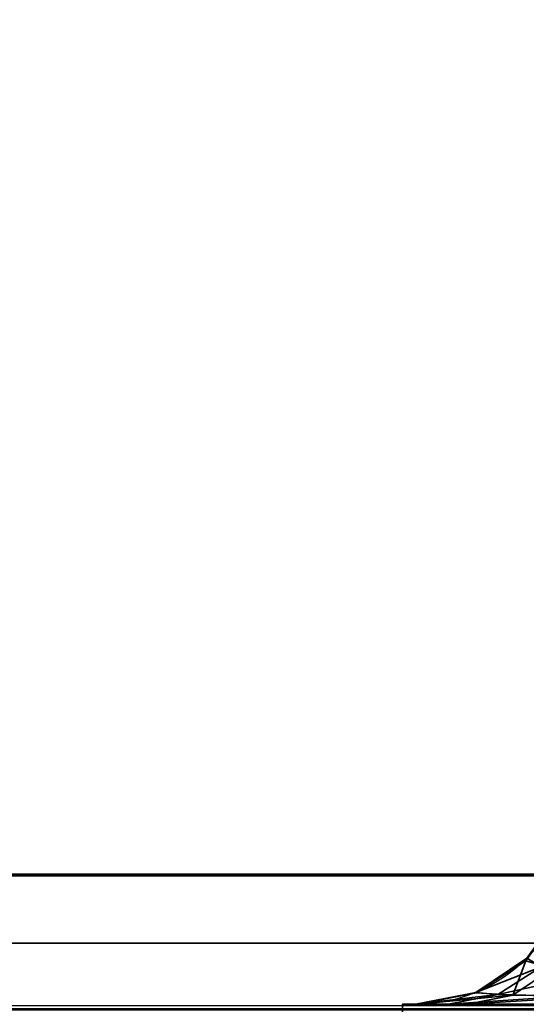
# Model space of a CAD drawing. Header units: millimetres. Extents: x -527 to 5177, y -116 to 161.
# Tile 997 of 1056: x 3995.89 to 3998.15, y -26.8 to -22.41. Entities that reach past the tile are written whole.
import ezdxf

# ---------------------------------------------------------------- set-up
doc = ezdxf.new("R2010")
doc.units = ezdxf.units.MM
doc.layers.add('152', color=7, linetype='Continuous', true_color=0xffffff)

# ---------------------------------------------------------------- blocks, each defined once
blk = doc.blocks.new('UG_SURFACE_309')
at = {"layer": '152', "color": 252, "linetype": 'Continuous', "lineweight": 35}
for points in [[(3970, -9.3, 2075.2499), (3970, -26.22, 2075.2499), (5030.0002, -26.22, 2075.2499), (5030.0002, -9.3, 2075.2499)], [(3971.4999, -9.3, 2073.75), (5028.5001, -9.3, 2073.75), (5028.5001, -26.22, 2073.75), (3971.4999, -26.22, 2073.75)], [(5030.0002, -26.22, 2075.2499), (3970, -26.22, 2075.2499), (3970.0592, -26.8209, 2075.1908)], [(5029.9406, -26.8209, 2075.1908), (5030.0002, -26.22, 2075.2499), (3970.0592, -26.8209, 2075.1908)], [(3971.4999, -26.22, 2073.75), (5028.5001, -26.22, 2073.75), (5028.4696, -26.5282, 2073.7197)], [(3971.5304, -26.5282, 2073.7197), (3971.4999, -26.22, 2073.75), (5028.4696, -26.5282, 2073.7197)], [(5028.4696, -26.5282, 2073.7197), (5028.3799, -26.8246, 2073.6296), (3971.6203, -26.8246, 2073.6296), (3971.5304, -26.5282, 2073.7197)]]:
    blk.add_3dface(points, dxfattribs=at)
blk = doc.blocks.new('UG_SURFACE_377')
at = {"layer": '152', "color": 252, "linetype": 'Continuous', "lineweight": 35}
for points in [[(3998.2688, -26.6409, 1006.0325), (3998.1506, -26.6058, 1006.4929), (3998.3032, -26.3891, 1006.5109)], [(3998.3032, -26.3891, 1006.5109), (3998.1506, -26.6058, 1006.4929), (3998.1539, -26.595, 1006.6233)], [(3998.2178, -26.6324, 1163.8515), (3998.1539, -26.595, 1163.3767), (3997.927, -26.7467, 1163.3767)], [(3997.927, -26.7467, 1006.6233), (3997.927, -26.7467, 1163.3767), (3998.1539, -26.595, 1163.3767), (3998.1539, -26.595, 1006.6233)], [(3997.927, -26.7467, 1006.6233), (3998.1539, -26.595, 1006.6233), (3998.1506, -26.6058, 1006.4929)], [(3998.1506, -26.6058, 1006.4929), (3997.9289, -26.7496, 1006.4666), (3997.927, -26.7467, 1006.6233)], [(3997.927, -26.7467, 1163.3767), (3998.0254, -26.7568, 1163.9413), (3998.2178, -26.6324, 1163.8515)], [(3998.0917, -26.759, 1005.9229), (3997.9289, -26.7496, 1006.4666), (3998.1506, -26.6058, 1006.4929)], [(3998.4648, -26.6593, 1164.2305), (3998.2178, -26.6324, 1163.8515), (3998.0254, -26.7568, 1163.9413)], [(3998.1506, -26.6058, 1006.4929), (3998.2688, -26.6409, 1006.0325), (3998.0917, -26.759, 1005.9229)], [(3998.0254, -26.7568, 1163.9413), (3998.3368, -26.7639, 1164.3829), (3998.4648, -26.6593, 1164.2305)], [(3998.446, -26.7652, 1005.531), (3998.0917, -26.759, 1005.9229), (3998.2688, -26.6409, 1006.0325)], [(3998.0254, -26.7568, 1163.9413), (3997.927, -26.7467, 1163.3767), (3997.659, -26.8, 1163.3767)], [(3997.659, -26.8, 1006.6233), (3997.659, -26.8, 1163.3767), (3997.927, -26.7467, 1163.3767), (3997.927, -26.7467, 1006.6233)], [(3997.659, -26.8, 1006.6233), (3997.927, -26.7467, 1006.6233), (3997.9289, -26.7496, 1006.4666)], [(3997.9289, -26.7496, 1006.4666), (3997.6699, -26.8, 1006.436), (3997.659, -26.8, 1006.6233)], [(3997.659, -26.8, 1163.3767), (3997.8058, -26.8, 1164.0437), (3998.0254, -26.7568, 1163.9413)], [(3997.6699, -26.8, 1006.436), (3997.9289, -26.7496, 1006.4666), (3998.0917, -26.759, 1005.9229)], [(3998.0917, -26.759, 1005.9229), (3997.8909, -26.8, 1005.7988), (3997.6699, -26.8, 1006.436)], [(3998.3368, -26.7639, 1164.3829), (3998.0254, -26.7568, 1163.9413), (3997.8058, -26.8, 1164.0437)], [(3997.8058, -26.8, 1164.0437), (3998.1942, -26.8, 1164.5529), (3998.3368, -26.7639, 1164.3829)], [(3997.8909, -26.8, 1005.7988), (3998.0917, -26.759, 1005.9229), (3998.446, -26.7652, 1005.531)], [(3998.446, -26.7652, 1005.531), (3998.3265, -26.8, 1005.3487), (3997.8909, -26.8, 1005.7988)], [(3997.6001, -26.8, 980), (3997.6001, -26.8, 1165), (3997.659, -26.8, 1006.6233)], [(3997.659, -26.8, 1006.6233), (3997.6699, -26.8, 1006.436), (3997.6001, -26.8, 980)], [(3997.6699, -26.8, 1006.436), (3997.8909, -26.8, 1005.7988), (3997.6001, -26.8, 980)], [(3997.6001, -26.8, 1165), (3997.659, -26.8, 1163.3767), (3997.659, -26.8, 1006.6233)], [(3997.6001, -26.8, 1165), (3999.0001, -26.8, 1165), (3998.5943, -26.8, 1164.7875)], [(3997.6001, -26.8, 980), (3998.3265, -26.8, 1005.3487), (3998.5943, -26.8, 1005.2124)], [(3997.6001, -26.8, 1165), (3997.8058, -26.8, 1164.0437), (3997.659, -26.8, 1163.3767)], [(3998.5943, -26.8, 1164.7875), (3998.1942, -26.8, 1164.5529), (3997.6001, -26.8, 1165)], [(3997.6001, -26.8, 980), (3997.8909, -26.8, 1005.7988), (3998.3265, -26.8, 1005.3487)], [(3998.1942, -26.8, 1164.5529), (3997.8058, -26.8, 1164.0437), (3997.6001, -26.8, 1165)], [(3998.5943, -26.8, 1005.2124), (4018.0202, -26.8, 997.9088), (4018.0202, -26.8, 980), (3997.6001, -26.8, 980)], [(3997.6001, -27.5, 1165), (3997.6001, -26.8, 1165), (3997.6001, -26.8, 980), (3997.6001, -27.5, 980)], [(3997.6001, -27.5, 1165), (3999.0001, -27.5, 1165), (3999.0001, -26.8, 1165), (3997.6001, -26.8, 1165)], [(4018.0202, -27.5, 980), (3997.6001, -27.5, 980), (3997.6001, -26.8, 980), (4018.0202, -26.8, 980)]]:
    blk.add_3dface(points, dxfattribs=at)
blk = doc.blocks.new('UG_SURFACE_380')
at = {"layer": '152', "color": 252, "linetype": 'Continuous', "lineweight": 35}
for points in [[(3998.2688, -26.6409, 1006.0325), (3998.1506, -26.6058, 1006.4929), (3998.3032, -26.3891, 1006.5109)], [(3998.3032, -26.3891, 1006.5109), (3998.1506, -26.6058, 1006.4929), (3998.1539, -26.595, 1006.6233)], [(3998.2178, -26.6324, 1163.8515), (3998.1539, -26.595, 1163.3767), (3997.927, -26.7467, 1163.3767)], [(3997.927, -26.7467, 1006.6233), (3997.927, -26.7467, 1163.3767), (3998.1539, -26.595, 1163.3767), (3998.1539, -26.595, 1006.6233)], [(3997.927, -26.7467, 1006.6233), (3998.1539, -26.595, 1006.6233), (3998.1506, -26.6058, 1006.4929)], [(3998.1506, -26.6058, 1006.4929), (3997.9289, -26.7496, 1006.4666), (3997.927, -26.7467, 1006.6233)], [(3997.927, -26.7467, 1163.3767), (3998.0254, -26.7568, 1163.9413), (3998.2178, -26.6324, 1163.8515)], [(3998.0917, -26.759, 1005.9229), (3997.9289, -26.7496, 1006.4666), (3998.1506, -26.6058, 1006.4929)], [(3998.4648, -26.6593, 1164.2305), (3998.2178, -26.6324, 1163.8515), (3998.0254, -26.7568, 1163.9413)], [(3998.1506, -26.6058, 1006.4929), (3998.2688, -26.6409, 1006.0325), (3998.0917, -26.759, 1005.9229)], [(3998.0254, -26.7568, 1163.9413), (3998.3368, -26.7639, 1164.3829), (3998.4648, -26.6593, 1164.2305)], [(3998.446, -26.7652, 1005.531), (3998.0917, -26.759, 1005.9229), (3998.2688, -26.6409, 1006.0325)], [(3998.0254, -26.7568, 1163.9413), (3997.927, -26.7467, 1163.3767), (3997.659, -26.8, 1163.3767)], [(3997.659, -26.8, 1006.6233), (3997.659, -26.8, 1163.3767), (3997.927, -26.7467, 1163.3767), (3997.927, -26.7467, 1006.6233)], [(3997.659, -26.8, 1006.6233), (3997.927, -26.7467, 1006.6233), (3997.9289, -26.7496, 1006.4666)], [(3997.9289, -26.7496, 1006.4666), (3997.6699, -26.8, 1006.436), (3997.659, -26.8, 1006.6233)], [(3997.659, -26.8, 1163.3767), (3997.8058, -26.8, 1164.0437), (3998.0254, -26.7568, 1163.9413)], [(3997.6699, -26.8, 1006.436), (3997.9289, -26.7496, 1006.4666), (3998.0917, -26.759, 1005.9229)], [(3998.0917, -26.759, 1005.9229), (3997.8909, -26.8, 1005.7988), (3997.6699, -26.8, 1006.436)], [(3998.3368, -26.7639, 1164.3829), (3998.0254, -26.7568, 1163.9413), (3997.8058, -26.8, 1164.0437)], [(3997.8058, -26.8, 1164.0437), (3998.1942, -26.8, 1164.5529), (3998.3368, -26.7639, 1164.3829)], [(3997.8909, -26.8, 1005.7988), (3998.0917, -26.759, 1005.9229), (3998.446, -26.7652, 1005.531)], [(3998.446, -26.7652, 1005.531), (3998.3265, -26.8, 1005.3487), (3997.8909, -26.8, 1005.7988)], [(3997.6001, -26.8, 980), (3997.6001, -26.8, 1165), (3997.659, -26.8, 1006.6233)], [(3997.659, -26.8, 1006.6233), (3997.6699, -26.8, 1006.436), (3997.6001, -26.8, 980)], [(3997.6699, -26.8, 1006.436), (3997.8909, -26.8, 1005.7988), (3997.6001, -26.8, 980)], [(3997.6001, -26.8, 1165), (3997.659, -26.8, 1163.3767), (3997.659, -26.8, 1006.6233)], [(3997.6001, -26.8, 1165), (3999.0001, -26.8, 1165), (3998.5943, -26.8, 1164.7875)], [(3997.6001, -26.8, 980), (3998.3265, -26.8, 1005.3487), (3998.5943, -26.8, 1005.2124)], [(3997.6001, -26.8, 1165), (3997.8058, -26.8, 1164.0437), (3997.659, -26.8, 1163.3767)], [(3998.5943, -26.8, 1164.7875), (3998.1942, -26.8, 1164.5529), (3997.6001, -26.8, 1165)], [(3997.6001, -26.8, 980), (3997.8909, -26.8, 1005.7988), (3998.3265, -26.8, 1005.3487)], [(3998.1942, -26.8, 1164.5529), (3997.8058, -26.8, 1164.0437), (3997.6001, -26.8, 1165)], [(3998.5943, -26.8, 1005.2124), (4018.0202, -26.8, 997.9088), (4018.0202, -26.8, 980), (3997.6001, -26.8, 980)], [(3997.6001, -27.5, 1165), (3997.6001, -26.8, 1165), (3997.6001, -26.8, 980), (3997.6001, -27.5, 980)], [(3997.6001, -27.5, 1165), (3999.0001, -27.5, 1165), (3999.0001, -26.8, 1165), (3997.6001, -26.8, 1165)], [(4018.0202, -27.5, 980), (3997.6001, -27.5, 980), (3997.6001, -26.8, 980), (4018.0202, -26.8, 980)]]:
    blk.add_3dface(points, dxfattribs=at)

msp = doc.modelspace()

# ---------------------------------------------------------------- linework, layer by layer
at = {"layer": '152', "color": 251, "linetype": 'Continuous', "lineweight": -3, "true_color": 0x636466}
for p, q in [((5030, -26.22, 2075.25), (3970, -26.22, 2075.25)), ((5028.5, -26.22, 2073.75), (3971.5, -26.22, 2073.75))]:
    msp.add_line(p, q, dxfattribs=at)
at = {"layer": '152', "color": 251, "linetype": 'Continuous', "lineweight": -3, "true_color": 0x636466, "extrusion": (0, 0, -1)}
for centre in [(-3997.659, -26.1, -1163.3767), (-3997.659, -26.1, -1006.6233), (-3997.659, -26.1, -1163.3767), (-3997.659, -26.1, -1006.6233)]:
    msp.add_arc(centre, 0.7, 180, 270, dxfattribs=at)
at = {"layer": '152', "color": 251, "linetype": 'Continuous', "lineweight": -3, "true_color": 0x636466, "extrusion": (0.395731, 0, 0.918367)}
msp.add_ellipse((3997.659, -26.1, 1164.4359), major_axis=(1.8537, 0, -0.7988), ratio=0.69361, start_param=4.712389, end_param=5.944798, dxfattribs=at)
msp.add_ellipse((3997.659, -26.1, 1164.4359), major_axis=(1.8537, 0, -0.7988), ratio=0.69361, start_param=4.712389, end_param=5.944798, dxfattribs=at)
at = {"layer": '152', "color": 251, "linetype": 'Continuous', "lineweight": -3, "true_color": 0x636466, "extrusion": (-0.72035, 0, -0.69361)}
msp.add_ellipse((3997.659, -26.1, 1164.4359), major_axis=(1.4, 0, -1.454), ratio=0.69361, start_param=0.338388, end_param=1.570796, dxfattribs=at)
msp.add_ellipse((3997.659, -26.1, 1164.4359), major_axis=(1.4, 0, -1.454), ratio=0.69361, start_param=0.338388, end_param=1.570796, dxfattribs=at)
at = {"layer": '152', "color": 251, "linetype": 'Continuous', "lineweight": -3, "true_color": 0x636466, "extrusion": (-0.72035, 0, 0.69361)}
msp.add_ellipse((3997.659, -26.1, 1005.5641), major_axis=(1.4, 0, 1.454), ratio=0.69361, start_param=4.712389, end_param=5.944798, dxfattribs=at)
msp.add_ellipse((3997.659, -26.1, 1005.5641), major_axis=(1.4, 0, 1.454), ratio=0.69361, start_param=4.712389, end_param=5.944798, dxfattribs=at)
at = {"layer": '152', "color": 251, "linetype": 'Continuous', "lineweight": -3, "true_color": 0x636466, "extrusion": (0.395731, 0, -0.918367)}
msp.add_ellipse((3997.659, -26.1, 1005.5641), major_axis=(1.8537, 0, 0.7988), ratio=0.69361, start_param=0.338388, end_param=1.570796, dxfattribs=at)
msp.add_ellipse((3997.659, -26.1, 1005.5641), major_axis=(1.8537, 0, 0.7988), ratio=0.69361, start_param=0.338388, end_param=1.570796, dxfattribs=at)
at = {"layer": '152', "color": 251, "linetype": 'Continuous', "lineweight": -3, "true_color": 0x636466, "extrusion": (0, -1, 2.47818e-16)}
msp.add_ellipse((3999.059, -26.8, 1006.6233), major_axis=(0, 0, -1.4957), ratio=0.936029, start_param=4.712389, end_param=5.944798, dxfattribs=at)
msp.add_ellipse((3999.059, -26.8, 1006.6233), major_axis=(0, 0, -1.4957), ratio=0.936029, start_param=4.712389, end_param=5.944798, dxfattribs=at)
at = {"layer": '152', "color": 251, "linetype": 'Continuous', "lineweight": -3, "true_color": 0x636466, "extrusion": (0, -1, 6.93889e-16)}
msp.add_ellipse((3999.059, -26.8, 1163.3767), major_axis=(0, 0, 1.4957), ratio=0.936029, start_param=0.338388, end_param=1.570796, dxfattribs=at)
msp.add_ellipse((3999.059, -26.8, 1163.3767), major_axis=(0, 0, 1.4957), ratio=0.936029, start_param=0.338388, end_param=1.570796, dxfattribs=at)

# ---------------------------------------------------------------- block references
at = {"layer": '152', "color": 251, "linetype": 'Continuous', "lineweight": -3, "true_color": 0x636466}
for name in ['UG_SURFACE_309', 'UG_SURFACE_377', 'UG_SURFACE_380']:
    msp.add_blockref(name, (0, 0), dxfattribs=at)

doc.saveas('drawing.dxf')
